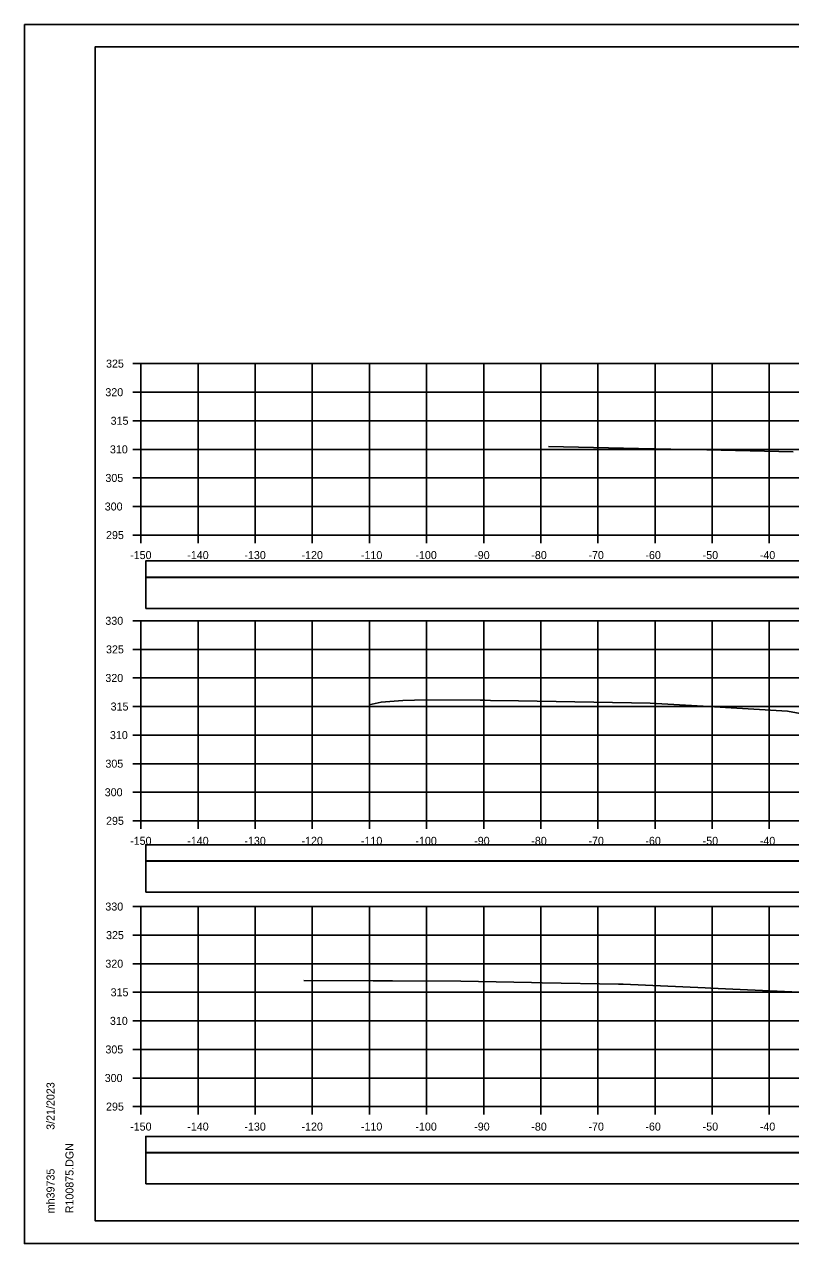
# Model space of a CAD drawing. Extents: x 1368122 to 1710785, y 373130 to 557566.
# Drawn here: x 1369851.8 to 1369986, y 375690.4 to 375903.7 of the extents above; entities that cross this region are included whole.
import ezdxf

# ---------------------------------------------------------------- set-up
doc = ezdxf.new("R2010")
doc.units = 0
for name, color, linetype in [('R_Axis', 7, 'Continuous'), ('R_Axis Annot', 7, 'Continuous'), ('R_Border', 7, 'Continuous'), ('R_Exist Surface', 7, 'Continuous'), ('R_Grid', 7, 'Continuous'), ('R_No Plot', 7, 'Continuous')]:
    doc.layers.add(name, color=color, linetype=linetype)

msp = doc.modelspace()

# ---------------------------------------------------------------- linework, layer by layer
for points in [[(1369873.09, 375807.01), (1370171.39, 375807.01), (1370171.39, 375809.83), (1369873.09, 375809.83)], [(1369873.09, 375801.54), (1370171.39, 375801.54), (1370171.39, 375806.95), (1369873.09, 375806.95)], [(1369873.09, 375757.36), (1370171.39, 375757.36), (1370171.39, 375760.17), (1369873.09, 375760.17)], [(1369873.09, 375751.89), (1370171.39, 375751.89), (1370171.39, 375757.3), (1369873.09, 375757.3)], [(1369873.09, 375706.32), (1370171.39, 375706.32), (1370171.39, 375709.13), (1369873.09, 375709.13)], [(1369873.09, 375700.85), (1370171.39, 375700.85), (1370171.39, 375706.26), (1369873.09, 375706.26)]]:
    msp.add_lwpolyline(points, close=True)
at = {"layer": 'R_Axis'}
for p, q in [((1369870.84, 375844.36), (1369872.24, 375844.36)), ((1369872.24, 375814.36), (1369872.24, 375844.36)), ((1369870.84, 375839.36), (1369872.24, 375839.36)), ((1369870.84, 375834.36), (1369872.24, 375834.36)), ((1369870.84, 375829.36), (1369872.24, 375829.36)), ((1369870.84, 375824.36), (1369872.24, 375824.36)), ((1369870.84, 375819.36), (1369872.24, 375819.36)), ((1369870.84, 375814.36), (1369872.24, 375814.36)), ((1369872.24, 375814.36), (1370172.24, 375814.36)), ((1369872.24, 375812.96), (1369872.24, 375814.36)), ((1369882.24, 375812.96), (1369882.24, 375814.36)), ((1369892.24, 375812.96), (1369892.24, 375814.36)), ((1369902.24, 375812.96), (1369902.24, 375814.36)), ((1369912.24, 375812.96), (1369912.24, 375814.36)), ((1369922.24, 375812.96), (1369922.24, 375814.36)), ((1369932.24, 375812.96), (1369932.24, 375814.36)), ((1369942.24, 375812.96), (1369942.24, 375814.36)), ((1369952.24, 375812.96), (1369952.24, 375814.36)), ((1369962.24, 375812.96), (1369962.24, 375814.36)), ((1369972.24, 375812.96), (1369972.24, 375814.36)), ((1369982.24, 375812.96), (1369982.24, 375814.36)), ((1369870.84, 375799.36), (1369872.24, 375799.36)), ((1369872.24, 375764.36), (1369872.24, 375799.36)), ((1369870.84, 375794.36), (1369872.24, 375794.36)), ((1369870.84, 375789.36), (1369872.24, 375789.36)), ((1369870.84, 375784.36), (1369872.24, 375784.36)), ((1369870.84, 375779.36), (1369872.24, 375779.36)), ((1369870.84, 375774.36), (1369872.24, 375774.36)), ((1369870.84, 375769.36), (1369872.24, 375769.36)), ((1369870.84, 375764.36), (1369872.24, 375764.36)), ((1369872.24, 375764.36), (1370172.24, 375764.36)), ((1369872.24, 375762.96), (1369872.24, 375764.36)), ((1369882.24, 375762.96), (1369882.24, 375764.36)), ((1369892.24, 375762.96), (1369892.24, 375764.36)), ((1369902.24, 375762.96), (1369902.24, 375764.36)), ((1369912.24, 375762.96), (1369912.24, 375764.36)), ((1369922.24, 375762.96), (1369922.24, 375764.36)), ((1369932.24, 375762.96), (1369932.24, 375764.36)), ((1369942.24, 375762.96), (1369942.24, 375764.36)), ((1369952.24, 375762.96), (1369952.24, 375764.36)), ((1369962.24, 375762.96), (1369962.24, 375764.36)), ((1369972.24, 375762.96), (1369972.24, 375764.36)), ((1369982.24, 375762.96), (1369982.24, 375764.36)), ((1369870.84, 375749.36), (1369872.24, 375749.36)), ((1369872.24, 375714.36), (1369872.24, 375749.36)), ((1369870.84, 375744.36), (1369872.24, 375744.36)), ((1369870.84, 375739.36), (1369872.24, 375739.36)), ((1369870.84, 375734.36), (1369872.24, 375734.36)), ((1369870.84, 375729.36), (1369872.24, 375729.36)), ((1369870.84, 375724.36), (1369872.24, 375724.36)), ((1369870.84, 375719.36), (1369872.24, 375719.36)), ((1369870.84, 375714.36), (1369872.24, 375714.36)), ((1369872.24, 375714.36), (1370172.24, 375714.36)), ((1369872.24, 375712.96), (1369872.24, 375714.36)), ((1369882.24, 375712.96), (1369882.24, 375714.36)), ((1369892.24, 375712.96), (1369892.24, 375714.36)), ((1369902.24, 375712.96), (1369902.24, 375714.36)), ((1369912.24, 375712.96), (1369912.24, 375714.36)), ((1369922.24, 375712.96), (1369922.24, 375714.36)), ((1369932.24, 375712.96), (1369932.24, 375714.36)), ((1369942.24, 375712.96), (1369942.24, 375714.36)), ((1369952.24, 375712.96), (1369952.24, 375714.36)), ((1369962.24, 375712.96), (1369962.24, 375714.36)), ((1369972.24, 375712.96), (1369972.24, 375714.36)), ((1369982.24, 375712.96), (1369982.24, 375714.36))]:
    msp.add_line(p, q, dxfattribs=at)
at = {"layer": 'R_Border'}
for p, q in [((1369864.24, 375899.82), (1370180.42, 375899.82)), ((1369864.24, 375694.36), (1369864.24, 375899.82)), ((1369864.24, 375694.36), (1369864.24, 375694.36)), ((1370180.42, 375694.36), (1369864.24, 375694.36))]:
    msp.add_line(p, q, dxfattribs=at)
at = {"layer": 'R_Exist Surface'}
for points in [[(1369943.58, 375829.88), (1369959.36, 375829.52), (1369965, 375829.39), (1369971.3, 375829.25), (1369986.4, 375828.9)], [(1369912.2, 375784.68), (1369914.31, 375785.12), (1369918.07, 375785.4), (1369922.19, 375785.55), (1369931.65, 375785.46), (1369932.47, 375785.46), (1369933.45, 375785.44), (1369938.34, 375785.36), (1369961.4, 375784.94), (1369970.66, 375784.42), (1369985.41, 375783.52), (1369993.41, 375782.11)], [(1369900.76, 375736.41), (1369900.77, 375736.4), (1369900.78, 375736.4), (1369912.88, 375736.36), (1369914.58, 375736.35), (1369916.26, 375736.34), (1369928.23, 375736.29), (1369940.59, 375736.07), (1369942.5, 375736.03), (1369955.84, 375735.8), (1369956.68, 375735.78), (1369970.99, 375735.13), (1369972.01, 375735.1), (1369986.17, 375734.46)]]:
    msp.add_lwpolyline(points, dxfattribs=at)
at = {"layer": 'R_Grid'}
for p, q in [((1369872.24, 375844.36), (1370172.24, 375844.36)), ((1369872.24, 375814.36), (1369872.24, 375844.36)), ((1369882.24, 375814.36), (1369882.24, 375844.36)), ((1369892.24, 375814.36), (1369892.24, 375844.36)), ((1369902.24, 375814.36), (1369902.24, 375844.36)), ((1369912.24, 375814.36), (1369912.24, 375844.36)), ((1369922.24, 375814.36), (1369922.24, 375844.36)), ((1369932.24, 375814.36), (1369932.24, 375844.36)), ((1369942.24, 375814.36), (1369942.24, 375844.36)), ((1369952.24, 375814.36), (1369952.24, 375844.36)), ((1369962.24, 375814.36), (1369962.24, 375844.36)), ((1369972.24, 375814.36), (1369972.24, 375844.36)), ((1369982.24, 375814.36), (1369982.24, 375844.36)), ((1369872.24, 375839.36), (1370172.24, 375839.36)), ((1369872.24, 375834.36), (1370172.24, 375834.36)), ((1369872.24, 375829.36), (1370172.24, 375829.36)), ((1369872.24, 375824.36), (1370172.24, 375824.36)), ((1369872.24, 375819.36), (1370172.24, 375819.36)), ((1369872.24, 375814.36), (1370172.24, 375814.36)), ((1369872.24, 375799.36), (1370172.24, 375799.36)), ((1369872.24, 375764.36), (1369872.24, 375799.36)), ((1369882.24, 375764.36), (1369882.24, 375799.36)), ((1369892.24, 375764.36), (1369892.24, 375799.36)), ((1369902.24, 375764.36), (1369902.24, 375799.36)), ((1369912.24, 375764.36), (1369912.24, 375799.36)), ((1369922.24, 375764.36), (1369922.24, 375799.36)), ((1369932.24, 375764.36), (1369932.24, 375799.36)), ((1369942.24, 375764.36), (1369942.24, 375799.36)), ((1369952.24, 375764.36), (1369952.24, 375799.36)), ((1369962.24, 375764.36), (1369962.24, 375799.36)), ((1369972.24, 375764.36), (1369972.24, 375799.36)), ((1369982.24, 375764.36), (1369982.24, 375799.36)), ((1369872.24, 375794.36), (1370172.24, 375794.36)), ((1369872.24, 375789.36), (1370172.24, 375789.36)), ((1369872.24, 375784.36), (1370172.24, 375784.36)), ((1369872.24, 375779.36), (1370172.24, 375779.36)), ((1369872.24, 375774.36), (1370172.24, 375774.36)), ((1369872.24, 375769.36), (1370172.24, 375769.36)), ((1369872.24, 375764.36), (1370172.24, 375764.36)), ((1369872.24, 375749.36), (1370172.24, 375749.36)), ((1369872.24, 375714.36), (1369872.24, 375749.36)), ((1369882.24, 375714.36), (1369882.24, 375749.36)), ((1369892.24, 375714.36), (1369892.24, 375749.36)), ((1369902.24, 375714.36), (1369902.24, 375749.36)), ((1369912.24, 375714.36), (1369912.24, 375749.36)), ((1369922.24, 375714.36), (1369922.24, 375749.36)), ((1369932.24, 375714.36), (1369932.24, 375749.36)), ((1369942.24, 375714.36), (1369942.24, 375749.36)), ((1369952.24, 375714.36), (1369952.24, 375749.36)), ((1369962.24, 375714.36), (1369962.24, 375749.36)), ((1369972.24, 375714.36), (1369972.24, 375749.36)), ((1369982.24, 375714.36), (1369982.24, 375749.36)), ((1369872.24, 375744.36), (1370172.24, 375744.36)), ((1369872.24, 375739.36), (1370172.24, 375739.36)), ((1369872.24, 375734.36), (1370172.24, 375734.36)), ((1369872.24, 375729.36), (1370172.24, 375729.36)), ((1369872.24, 375724.36), (1370172.24, 375724.36)), ((1369872.24, 375719.36), (1370172.24, 375719.36)), ((1369872.24, 375714.36), (1370172.24, 375714.36))]:
    msp.add_line(p, q, dxfattribs=at)
at = {"layer": 'R_No Plot'}
for p, q in [((1369851.84, 375903.72), (1370185.17, 375903.72)), ((1369851.84, 375690.39), (1370185.17, 375690.39))]:
    msp.add_line(p, q, dxfattribs=at)
for points in [[(1369851.83, 375903.72), (1370185.17, 375903.72), (1370185.17, 375690.38), (1369851.83, 375690.38)], [(1370098.16, 375899.82), (1370117.78, 375899.82), (1370117.78, 375889.94), (1370133.89, 375889.94), (1370157.09, 375889.94), (1370157.21, 375861.79), (1370180.42, 375861.79), (1370180.42, 375694.36), (1369864.24, 375694.36), (1369864.24, 375899.82)]]:
    msp.add_lwpolyline(points, close=True, dxfattribs=at)

# ---------------------------------------------------------------- texts
at = {"layer": 'R_Axis Annot'}
for s, p in [('325', (1369866.13, 375843.66)), ('320', (1369866.01, 375838.66)), ('315', (1369866.93, 375833.66)), ('310', (1369866.81, 375828.66)), ('305', (1369866.02, 375823.66)), ('300', (1369865.9, 375818.66)), ('295', (1369866.13, 375813.66)), ('-150', (1369870.35, 375810.16)), ('-140', (1369880.35, 375810.16)), ('-130', (1369890.35, 375810.16)), ('-120', (1369900.35, 375810.16)), ('-110', (1369910.75, 375810.16)), ('-100', (1369920.29, 375810.16)), ('-90', (1369930.58, 375810.16)), ('-80', (1369940.58, 375810.16)), ('-70', (1369950.58, 375810.16)), ('-60', (1369960.55, 375810.16)), ('-50', (1369970.58, 375810.16)), ('-40', (1369980.58, 375810.16)), ('330', (1369866.01, 375798.66)), ('325', (1369866.13, 375793.66)), ('320', (1369866.01, 375788.66)), ('315', (1369866.93, 375783.66)), ('310', (1369866.81, 375778.66)), ('305', (1369866.02, 375773.66)), ('300', (1369865.9, 375768.66)), ('295', (1369866.13, 375763.66)), ('-150', (1369870.35, 375760.16)), ('-140', (1369880.35, 375760.16)), ('-130', (1369890.35, 375760.16)), ('-120', (1369900.35, 375760.16)), ('-110', (1369910.75, 375760.16)), ('-100', (1369920.29, 375760.16)), ('-90', (1369930.58, 375760.16)), ('-80', (1369940.58, 375760.16)), ('-70', (1369950.58, 375760.16)), ('-60', (1369960.55, 375760.16)), ('-50', (1369970.58, 375760.16)), ('-40', (1369980.58, 375760.16)), ('330', (1369866.01, 375748.66)), ('325', (1369866.13, 375743.66)), ('320', (1369866.01, 375738.66)), ('315', (1369866.93, 375733.66)), ('310', (1369866.81, 375728.66)), ('305', (1369866.02, 375723.66)), ('300', (1369865.9, 375718.66)), ('295', (1369866.13, 375713.66)), ('-150', (1369870.35, 375710.16)), ('-140', (1369880.35, 375710.16)), ('-130', (1369890.35, 375710.16)), ('-120', (1369900.35, 375710.16)), ('-110', (1369910.75, 375710.16)), ('-100', (1369920.29, 375710.16)), ('-90', (1369930.58, 375710.16)), ('-80', (1369940.58, 375710.16)), ('-70', (1369950.58, 375710.16)), ('-60', (1369960.55, 375710.16)), ('-50', (1369970.58, 375710.16)), ('-40', (1369980.58, 375710.16))]:
    msp.add_text(s, height=1.4, dxfattribs=at).set_placement(p)
at = {"layer": 'R_Border'}
for s, p in [('3/21/2023', (1369857.11, 375710.29)), ('R100875.DGN', (1369860.43, 375695.69)), ('mh39735', (1369857.11, 375695.69))]:
    msp.add_text(s, height=1.4, rotation=90, dxfattribs=at).set_placement(p)

doc.saveas('drawing.dxf')
